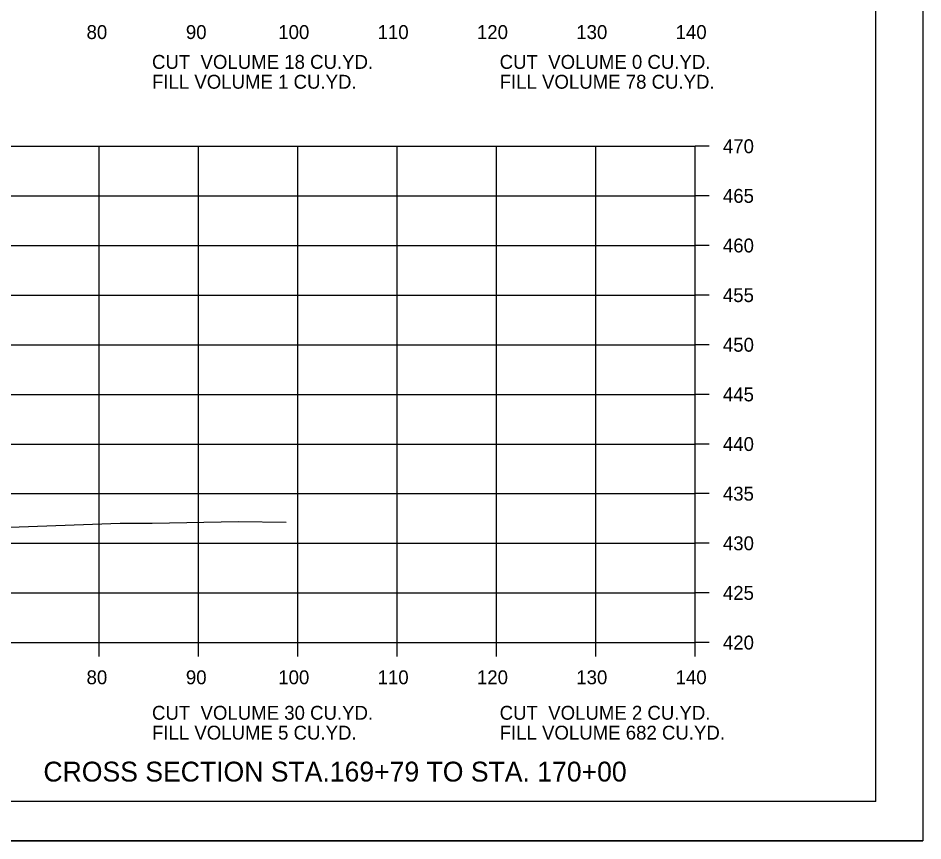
# Model space of a CAD drawing. Extents: x 1538688 to 1540766, y 656250 to 671912.
# Drawn here: x 1538930 to 1539021.1, y 669351.5 to 669434.4 of the extents above; entities that cross this region are included whole.
import ezdxf

# ---------------------------------------------------------------- set-up
doc = ezdxf.new("R2010")
doc.units = 0
for name, color, linetype in [('15', 7, 'Continuous'), ('18', 7, 'Continuous'), ('22', 7, 'Continuous'), ('26', 7, 'Continuous'), ('Borings', 7, 'Continuous'), ('Horizontal Alignment', 7, 'Continuous'), ('RipRap', 7, 'Continuous')]:
    doc.layers.add(name, color=color, linetype=linetype)

msp = doc.modelspace()

# ---------------------------------------------------------------- linework, layer by layer
at = {"layer": '18'}
msp.add_lwpolyline([(1538926.399, 669383.034), (1538940.307, 669383.522), (1538943.509, 669383.536), (1538952.228, 669383.679), (1538957.006, 669383.618)], dxfattribs=at)
at = {"layer": '22'}
for p, q in [((1538718.177, 669421.498), (1538998.177, 669421.498)), ((1538938.177, 669371.498), (1538938.177, 669421.498)), ((1538948.177, 669371.498), (1538948.177, 669421.498)), ((1538958.177, 669371.498), (1538958.177, 669421.498)), ((1538968.177, 669371.498), (1538968.177, 669421.498)), ((1538978.177, 669371.498), (1538978.177, 669421.498)), ((1538988.177, 669371.498), (1538988.177, 669421.498)), ((1538998.177, 669371.498), (1538998.177, 669421.498)), ((1538718.177, 669416.498), (1538998.177, 669416.498)), ((1538718.177, 669411.498), (1538998.177, 669411.498)), ((1538718.177, 669406.498), (1538998.177, 669406.498)), ((1538718.177, 669401.498), (1538998.177, 669401.498)), ((1538718.177, 669396.498), (1538998.177, 669396.498)), ((1538718.177, 669391.498), (1538998.177, 669391.498)), ((1538718.177, 669386.498), (1538998.177, 669386.498)), ((1538718.177, 669381.498), (1538998.177, 669381.498)), ((1538718.177, 669376.498), (1538998.177, 669376.498)), ((1538718.177, 669371.498), (1538998.177, 669371.498))]:
    msp.add_line(p, q, dxfattribs=at)
at = {"layer": '26'}
msp.add_line((1538687.776, 669351.52), (1539021.11, 669351.52), dxfattribs=at)
msp.add_lwpolyline([(1538687.77, 669564.853), (1539021.11, 669564.853), (1539021.11, 669351.515), (1538687.77, 669351.515)], close=True, dxfattribs=at)
at = {"layer": 'Borings'}
for p, q in [((1538998.177, 669371.498), (1538998.177, 669421.498)), ((1538999.577, 669421.498), (1538998.177, 669421.498)), ((1538999.577, 669416.498), (1538998.177, 669416.498)), ((1538999.577, 669411.498), (1538998.177, 669411.498)), ((1538999.577, 669406.498), (1538998.177, 669406.498)), ((1538999.577, 669401.498), (1538998.177, 669401.498)), ((1538999.577, 669396.498), (1538998.177, 669396.498)), ((1538999.577, 669391.498), (1538998.177, 669391.498)), ((1538999.577, 669386.498), (1538998.177, 669386.498)), ((1538999.577, 669381.498), (1538998.177, 669381.498)), ((1538999.577, 669376.498), (1538998.177, 669376.498)), ((1538718.177, 669371.498), (1538998.177, 669371.498)), ((1538938.177, 669370.098), (1538938.177, 669371.498)), ((1538948.177, 669370.098), (1538948.177, 669371.498)), ((1538958.177, 669370.098), (1538958.177, 669371.498)), ((1538968.177, 669370.098), (1538968.177, 669371.498)), ((1538978.177, 669370.098), (1538978.177, 669371.498)), ((1538988.177, 669370.098), (1538988.177, 669371.498)), ((1538998.177, 669370.098), (1538998.177, 669371.498)), ((1538999.577, 669371.498), (1538998.177, 669371.498))]:
    msp.add_line(p, q, dxfattribs=at)
at = {"layer": 'RipRap'}
for q in [(1539016.357, 669560.958), (1538700.177, 669355.498)]:
    msp.add_line((1539016.357, 669355.498), q, dxfattribs=at)

# ---------------------------------------------------------------- texts
at = {"layer": '15'}
msp.add_text('CROSS SECTION STA.169+79 TO STA. 170+00', height=2, dxfattribs=at).set_placement((1538932.574, 669357.498))
at = {"layer": 'Horizontal Alignment'}
for s, p in [('80', (1538936.916, 669432.298)), ('90', (1538946.916, 669432.298)), ('100', (1538956.216, 669432.298)), ('110', (1538966.216, 669432.298)), ('120', (1538976.216, 669432.298)), ('130', (1538986.216, 669432.298)), ('140', (1538996.216, 669432.298)), ('CUT  VOLUME 18 CU.YD.', (1538943.503, 669429.293)), ('CUT  VOLUME 0 CU.YD.', (1538978.503, 669429.293)), ('FILL VOLUME 1 CU.YD.', (1538943.503, 669427.293)), ('FILL VOLUME 78 CU.YD.', (1538978.503, 669427.293)), ('470', (1539000.977, 669420.798)), ('465', (1539000.977, 669415.798)), ('460', (1539000.977, 669410.798)), ('455', (1539000.977, 669405.798)), ('450', (1539000.977, 669400.798)), ('445', (1539000.977, 669395.798)), ('440', (1539000.977, 669390.798)), ('435', (1539000.977, 669385.798)), ('430', (1539000.977, 669380.798)), ('425', (1539000.977, 669375.798)), ('420', (1539000.977, 669370.798)), ('80', (1538936.916, 669367.298)), ('90', (1538946.916, 669367.298)), ('100', (1538956.216, 669367.298)), ('110', (1538966.216, 669367.298)), ('120', (1538976.216, 669367.298)), ('130', (1538986.216, 669367.298)), ('140', (1538996.216, 669367.298)), ('CUT  VOLUME 30 CU.YD.', (1538943.503, 669363.722)), ('CUT  VOLUME 2 CU.YD.', (1538978.503, 669363.722)), ('FILL VOLUME 5 CU.YD.', (1538943.503, 669361.722)), ('FILL VOLUME 682 CU.YD.', (1538978.503, 669361.722))]:
    msp.add_text(s, height=1.4, dxfattribs=at).set_placement(p)

doc.saveas('drawing.dxf')
